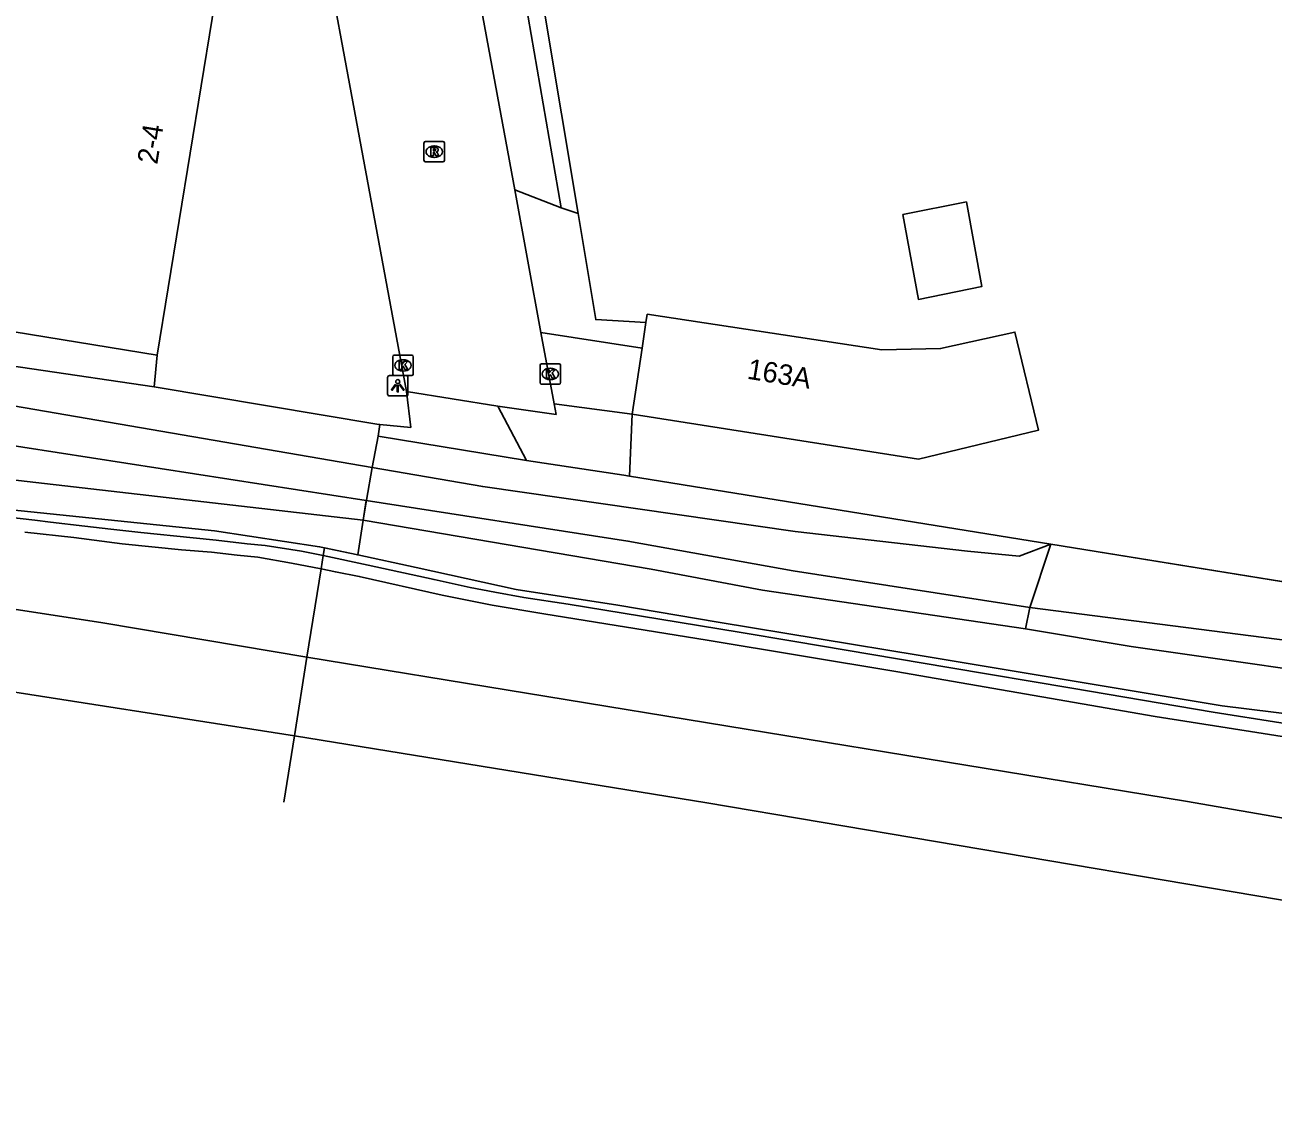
# Model space of a CAD drawing. Extents: x 162990 to 165007, y 383433 to 384336.
# Drawn here: x 163393 to 163454.1, y 383928.6 to 383982.3 of the extents above; entities that cross this region are included whole.
import ezdxf

# ---------------------------------------------------------------- set-up
doc = ezdxf.new("R2010")
doc.units = 0
for name, color, linetype in [('IMGEO_Erf', 7, 'Continuous'), ('IMGEO_Geluidsscherm', 7, 'Continuous'), ('IMGEO_Grasland_overig', 7, 'Continuous'), ('IMGEO_Greppel_droge_sloot', 7, 'Continuous'), ('IMGEO_Groenvoorziening', 7, 'Continuous'), ('IMGEO_Hek', 7, 'Continuous'), ('IMGEO_Kolk', 7, 'Continuous'), ('IMGEO_Lichtpunt', 7, 'Continuous'), ('IMGEO_Muur', 7, 'Continuous'), ('IMGEO_Oever', 7, 'Continuous'), ('IMGEO_Pand', 7, 'Continuous'), ('IMGEO_Pand_nummerreeks', 7, 'Continuous'), ('IMGEO_Rijbaan_lokaal_open', 7, 'Continuous'), ('IMGEO_Rioolput', 7, 'Continuous'), ('IMGEO_Spoor', 7, 'Continuous'), ('IMGEO_Spoorbaan_halfverhard', 7, 'Continuous'), ('IMGEO_Terreindeel_gesloten', 7, 'Continuous'), ('IMGEO_Voetpad_open', 7, 'Continuous')]:
    doc.layers.add(name, color=color, linetype=linetype)

msp = doc.modelspace()

# ---------------------------------------------------------------- linework, layer by layer
at = {"layer": 'IMGEO_Erf'}
for points in [[(163399.302, 383964.53), (163345.377, 383972.468)], [(163422.575, 383960.163), (163443.216, 383956.832)]]:
    msp.add_lwpolyline(points, dxfattribs=at)
at = {"layer": 'IMGEO_Geluidsscherm'}
msp.add_lwpolyline([(163387.33, 383959.283), (163392.312, 383958.521), (163402.253, 383957.494), (163407.408, 383956.708), (163409.272, 383956.304), (163412.14, 383955.683), (163417.037, 383954.611), (163422.007, 383953.847), (163426.917, 383953.015), (163436.813, 383951.377), (163451.599, 383948.922), (163461.522, 383947.692)], dxfattribs=at)
at = {"layer": 'IMGEO_Grasland_overig'}
for points in [[(163409.541, 383958.008), (163387.544, 383960.538)], [(163409.272, 383956.304), (163409.541, 383958.008)], [(163409.541, 383958.008), (163423.647, 383955.609), (163429.098, 383954.577), (163441.967, 383952.683)], [(163443.216, 383956.832), (163466.917, 383952.997), (163487.883, 383949.526), (163505.529, 383947.116), (163506.203, 383946.946), (163536.04, 383941.212), (163554.665, 383937.466), (163555.79, 383937.222), (163564.646, 383935.431), (163579.692, 383931.881), (163589.465, 383929.727), (163599.072, 383927.517), (163605.168, 383926.118), (163613.02, 383923.823), (163634.587, 383917.404), (163655.721, 383911.082), (163672.29, 383906.041), (163680.003, 383903.652)], [(163441.967, 383952.683), (163442.18, 383953.74)], [(163460.652, 383951.358), (163442.18, 383953.74)], [(163563.874, 383928.929), (163551.683, 383931.492), (163540.076, 383934.066), (163528.517, 383936.961), (163516.51, 383939.143), (163503.056, 383941.239), (163481.673, 383945.197), (163460.389, 383949.928), (163447.147, 383951.825), (163441.967, 383952.683)]]:
    msp.add_lwpolyline(points, dxfattribs=at)
at = {"layer": 'IMGEO_Greppel_droge_sloot'}
for points in [[(163409.986, 383960.583), (163388.793, 383964.228), (163377.195, 383965.699), (163360.31, 383968.096), (163346.455, 383969.572), (163329.328, 383972.064), (163301.28, 383976.885), (163300.783, 383976.774), (163300.462, 383976.334), (163300.94, 383975.775), (163323.14, 383971.677), (163332.603, 383970.136), (163384.444, 383962.888), (163409.693, 383958.969)], [(163409.986, 383960.583), (163409.695, 383958.983), (163409.693, 383958.969)], [(163443.216, 383956.832), (163441.665, 383956.253), (163439.128, 383956.49), (163430.693, 383957.451), (163415.396, 383959.652), (163409.986, 383960.583)], [(163409.693, 383958.969), (163422.507, 383956.98), (163430.598, 383955.524), (163442.18, 383953.74)], [(163442.18, 383953.74), (163443.216, 383956.832)]]:
    msp.add_lwpolyline(points, dxfattribs=at)
at = {"layer": 'IMGEO_Groenvoorziening'}
for points in [[(163410.361, 383962.69), (163410.266, 383962.121)], [(163417.53, 383960.923), (163410.266, 383962.121)]]:
    msp.add_lwpolyline(points, dxfattribs=at)
at = {"layer": 'IMGEO_Hek'}
for points in [[(163417.627, 383987.578), (163420.06, 383973.028)], [(163420.06, 383973.028), (163420.93, 383967.828)], [(163399.302, 383964.53), (163345.377, 383972.468)], [(163399.459, 383966.094), (163399.302, 383964.53)], [(163410.361, 383962.69), (163410.266, 383962.121), (163417.53, 383960.923)], [(163409.272, 383956.304), (163409.541, 383958.008), (163409.695, 383958.983), (163409.986, 383960.583), (163410.266, 383962.121)], [(163422.575, 383960.163), (163443.216, 383956.832), (163461.094, 383953.947), (163465.44, 383953.242)]]:
    msp.add_lwpolyline(points, dxfattribs=at)
at = {"layer": 'IMGEO_Kolk'}
for p, q in [((163411.063, 383966.086), (163411.915, 383966.086)), ((163410.988, 383965.16), (163410.988, 383966.012)), ((163411.476, 383965.866), (163411.501, 383965.866)), ((163411.989, 383966.012), (163411.989, 383965.16)), ((163418.202, 383964.741), (163418.202, 383965.593)), ((163418.277, 383965.667), (163419.129, 383965.667)), ((163419.203, 383965.593), (163419.203, 383964.741)), ((163411.915, 383965.086), (163411.063, 383965.086)), ((163411.499, 383965.306), (163411.474, 383965.306)), ((163418.713, 383964.887), (163418.688, 383964.887)), ((163418.69, 383965.447), (163418.715, 383965.447)), ((163419.129, 383964.667), (163418.277, 383964.667))]:
    msp.add_line(p, q, dxfattribs=at)
for points in [[(163411.063, 383966.086), (163411.915, 383966.086)], [(163410.988, 383965.16), (163410.988, 383966.012)], [(163411.309, 383965.786), (163411.432, 383965.786), (163411.432, 383965.635), (163411.562, 383965.786), (163411.726, 383965.786), (163411.58, 383965.635), (163411.733, 383965.386), (163411.581, 383965.386), (163411.496, 383965.55), (163411.432, 383965.483), (163411.432, 383965.386), (163411.309, 383965.386), (163411.309, 383965.786)], [(163411.989, 383966.012), (163411.989, 383965.16)], [(163418.202, 383964.741), (163418.202, 383965.593)], [(163418.277, 383965.667), (163419.129, 383965.667)], [(163419.203, 383965.593), (163419.203, 383964.741)], [(163411.915, 383965.086), (163411.063, 383965.086)], [(163418.523, 383965.367), (163418.646, 383965.367), (163418.646, 383965.216), (163418.776, 383965.367), (163418.94, 383965.367), (163418.794, 383965.216), (163418.947, 383964.967), (163418.795, 383964.967), (163418.71, 383965.131), (163418.646, 383965.064), (163418.646, 383964.967), (163418.523, 383964.967), (163418.523, 383965.367)], [(163419.129, 383964.667), (163418.277, 383964.667)]]:
    msp.add_lwpolyline(points, dxfattribs=at)
for centre, start, end in [((163411.065, 383966.01), 91.55205, 178.44795), ((163411.065, 383966.01), 91.55205, 178.44795), ((163411.913, 383966.01), 1.55205, 88.44795), ((163411.913, 383966.01), 1.55205, 88.44795), ((163418.279, 383965.591), 91.55205, 178.44795), ((163418.279, 383965.591), 91.55205, 178.44795), ((163419.127, 383965.591), 1.55205, 88.44795), ((163419.127, 383965.591), 1.55205, 88.44795), ((163411.065, 383965.162), 181.55205, 268.44795), ((163411.065, 383965.162), 181.55205, 268.44795), ((163411.913, 383965.162), 271.55205, 358.44795), ((163411.913, 383965.162), 271.55205, 358.44795), ((163418.279, 383964.743), 181.55205, 268.44795), ((163418.279, 383964.743), 181.55205, 268.44795), ((163419.127, 383964.743), 271.55205, 358.44795), ((163419.127, 383964.743), 271.55205, 358.44795)]:
    msp.add_arc(centre, 0.0765, start, end, dxfattribs=at)
for centre, major_axis, ratio, start_param, end_param in [((163411.475, 383965.586), (-0.387, 0.002), 0.722429, 4.712389, 7.853982), ((163411.5, 383965.586), (-0.39, 0.002), 0.717154, 1.570796, 4.712389), ((163418.689, 383965.167), (-0.387, 0.002), 0.722429, 4.712389, 7.853982), ((163418.714, 383965.167), (-0.39, 0.002), 0.717154, 1.570796, 4.712389)]:
    msp.add_ellipse(centre, major_axis=major_axis, ratio=ratio, start_param=start_param, end_param=end_param, dxfattribs=at)
at = {"layer": 'IMGEO_Lichtpunt'}
for p, q in [((163410.735, 383964.993), (163410.735, 383964.186)), ((163410.735, 383964.993), (163410.735, 383964.186)), ((163411.637, 383965.088), (163410.829, 383965.088)), ((163411.637, 383965.088), (163410.829, 383965.088)), ((163411.731, 383964.186), (163411.731, 383964.993)), ((163411.731, 383964.186), (163411.731, 383964.993)), ((163410.829, 383964.092), (163411.637, 383964.092)), ((163410.829, 383964.092), (163411.637, 383964.092))]:
    msp.add_line(p, q, dxfattribs=at)
for points in [[(163411.109, 383964.657), (163411.148, 383964.629), (163410.96, 383964.367), (163410.922, 383964.394), (163411.109, 383964.657)], [(163411.211, 383964.609), (163411.258, 383964.609), (163411.258, 383964.287), (163411.211, 383964.287), (163411.211, 383964.609)], [(163411.321, 383964.629), (163411.359, 383964.656), (163411.546, 383964.394), (163411.507, 383964.366), (163411.321, 383964.629)]]:
    msp.add_lwpolyline(points, dxfattribs=at)
msp.add_circle((163411.234, 383964.791), 0.0994, dxfattribs=at)
for centre, start, end in [((163410.829, 383964.993), 90, 180), ((163410.829, 383964.993), 90, 180), ((163411.637, 383964.993), 0, 90), ((163411.637, 383964.993), 0, 90), ((163410.829, 383964.186), 180, 270), ((163410.829, 383964.186), 180, 270), ((163411.637, 383964.186), 270, 0), ((163411.637, 383964.186), 270, 360)]:
    msp.add_arc(centre, 0.0946, start, end, dxfattribs=at)
at = {"layer": 'IMGEO_Muur'}
msp.add_lwpolyline([(163410.361, 383962.69), (163410.302, 383962.699), (163399.302, 383964.53)], dxfattribs=at)
at = {"layer": 'IMGEO_Oever'}
for points in [[(163410.266, 383962.121), (163409.986, 383960.583)], [(163409.693, 383958.969), (163409.541, 383958.008)]]:
    msp.add_lwpolyline(points, dxfattribs=at)
at = {"layer": 'IMGEO_Pand'}
for points in [[(163402.681, 383985.882), (163392.709, 383987.505), (163392.906, 383988.71), (163393.32, 383991.253), (163394.313, 383997.352), (163379.538, 383999.758), (163378.543, 383993.649), (163378.125, 383991.08), (163377.924, 383989.849), (163358.252, 383993.053), (163356.439, 383981.918), (163352.002, 383982.641), (163351.607, 383980.215), (163351.702, 383980.199), (163356.032, 383979.494), (163355.647, 383977.127), (163355.028, 383973.33), (163399.459, 383966.094)], [(163402.681, 383985.882), (163399.459, 383966.094)], [(163439.077, 383973.601), (163435.966, 383972.971), (163436.731, 383968.819), (163439.842, 383969.449), (163439.077, 383973.601)], [(163423.387, 383967.691), (163423.447, 383968.094), (163434.929, 383966.349), (163437.815, 383966.405), (163441.452, 383967.214), (163442.608, 383962.411), (163436.74, 383960.999), (163422.715, 383963.205)], [(163423.387, 383967.691), (163423.198, 383966.434)], [(163423.198, 383966.434), (163422.715, 383963.205)]]:
    msp.add_lwpolyline(points, dxfattribs=at)
at = {"layer": 'IMGEO_Rijbaan_lokaal_open'}
for points in [[(163402.626, 384012.196), (163405.058, 384000), (163411.655, 383964.3)], [(163416.961, 383974.175), (163414.715, 383986.371), (163414.685, 383986.526)], [(163418.246, 383967.194), (163416.961, 383974.175)], [(163418.887, 383963.711), (163418.246, 383967.194)], [(163411.655, 383964.3), (163416.139, 383963.585)], [(163416.139, 383963.585), (163418.985, 383963.182), (163418.887, 383963.711)]]:
    msp.add_lwpolyline(points, dxfattribs=at)
at = {"layer": 'IMGEO_Rioolput'}
for p, q in [((163412.518, 383975.624), (163412.518, 383976.476)), ((163412.593, 383976.55), (163413.445, 383976.55)), ((163413.519, 383976.476), (163413.519, 383975.624)), ((163413.006, 383976.33), (163413.031, 383976.33)), ((163413.445, 383975.55), (163412.593, 383975.55)), ((163413.029, 383975.77), (163413.004, 383975.77))]:
    msp.add_line(p, q, dxfattribs=at)
for points in [[(163412.518, 383975.624), (163412.518, 383976.476)], [(163412.593, 383976.55), (163413.445, 383976.55)], [(163413.519, 383976.476), (163413.519, 383975.624)], [(163413.107, 383976.248), (163412.855, 383976.25), (163412.855, 383975.85)], [(163412.855, 383975.85), (163412.979, 383975.85), (163412.979, 383976.012), (163412.99, 383976.012)], [(163413.033, 383976.169), (163412.979, 383976.169), (163412.979, 383976.088)], [(163412.979, 383976.088), (163413.031, 383976.088)], [(163413.037, 383975.983), (163413.108, 383975.85), (163413.248, 383975.85), (163413.183, 383975.976)], [(163413.445, 383975.55), (163412.593, 383975.55)]]:
    msp.add_lwpolyline(points, dxfattribs=at)
for centre, radius, start, end in [((163412.595, 383976.474), 0.0765, 91.55205, 178.44795), ((163412.595, 383976.474), 0.0765, 91.55205, 178.44795), ((163413.443, 383976.474), 0.0765, 1.55205, 88.44795), ((163413.443, 383976.474), 0.0765, 1.55205, 88.44795), ((163412.989, 383975.959), 0.0533, 26.02933, 88.69889), ((163413.015, 383976.277), 0.19, 274.7715, 282.96867), ((163413.039, 383976.073), 0.0964, 77.00612, 93.18647), ((163413.053, 383976.13), 0.0378, 276.66336, 79.67722), ((163413.106, 383976.138), 0.109, 350.36119, 89.41601), ((163413.104, 383976.138), 0.112, 277.58423, 350.98172), ((163413.088, 383975.923), 0.108, 29.51342, 73.79051), ((163412.595, 383975.626), 0.0765, 181.55205, 268.44795), ((163412.595, 383975.626), 0.0765, 181.55205, 268.44795), ((163413.443, 383975.626), 0.0765, 271.55205, 358.44795), ((163413.443, 383975.626), 0.0765, 271.55205, 358.44795)]:
    msp.add_arc(centre, radius, start, end, dxfattribs=at)
for centre, major_axis, ratio, start_param, end_param in [((163413.005, 383976.05), (-0.387, 0.002), 0.722429, 4.712389, 7.853982), ((163413.03, 383976.05), (-0.39, 0.002), 0.717154, 1.570796, 4.712389)]:
    msp.add_ellipse(centre, major_axis=major_axis, ratio=ratio, start_param=start_param, end_param=end_param, dxfattribs=at)
at = {"layer": 'IMGEO_Spoor'}
for points in [[(163201.068, 383978.5), (163241.346, 383974.044), (163280.995, 383969.314), (163302.293, 383966.549), (163331.756, 383962.529), (163375.788, 383956.21), (163396.784, 383952.981), (163406.788, 383951.295)], [(163233.552, 383970.681), (163268.173, 383966.7), (163308.347, 383961.743), (163320.922, 383960.101), (163364.427, 383953.887), (163378.978, 383951.698), (163406.172, 383947.444)], [(163406.788, 383951.295), (163449.804, 383944.242), (163475.562, 383939.774), (163497.39, 383935.84), (163520.359, 383931.509), (163562.927, 383923.076), (163586.847, 383917.802), (163610.781, 383912.411), (163632.725, 383907.213), (163666.504, 383898.782), (163711.098, 383886.583), (163738.85, 383878.416)], [(163406.172, 383947.444), (163426.36, 383944.176), (163454.357, 383939.429), (163487.109, 383933.636), (163516.741, 383928.152), (163540.189, 383923.599), (163567.806, 383917.76), (163594.146, 383912.088), (163621.774, 383905.8), (163652.078, 383898.412), (163680.538, 383891), (163718.441, 383880.353), (163738.829, 383874.363)]]:
    msp.add_lwpolyline(points, dxfattribs=at)
at = {"layer": 'IMGEO_Spoorbaan_halfverhard'}
for points in [[(163407.646, 383956.656), (163407.408, 383956.708), (163402.253, 383957.494), (163392.312, 383958.521), (163387.33, 383959.283)], [(163392.164, 383958.159), (163393.454, 383958.002), (163394.232, 383957.918), (163395.902, 383957.715), (163397.188, 383957.567), (163398.655, 383957.398), (163401.209, 383957.14), (163402.334, 383957.03), (163403.861, 383956.857), (163404.736, 383956.763), (163406.512, 383956.484), (163407.585, 383956.275)], [(163407.482, 383955.633), (163406.022, 383955.91), (163404.381, 383956.189), (163403.366, 383956.29), (163402.115, 383956.443), (163400.643, 383956.561), (163397.742, 383956.857), (163395.366, 383957.153), (163392.964, 383957.415)], [(163407.646, 383956.656), (163407.585, 383956.275)], [(163409.272, 383956.304), (163407.646, 383956.656)], [(163563.587, 383927.623), (163560.512, 383928.297), (163550.846, 383930.357), (163545.826, 383931.352), (163536.074, 383933.298), (163526.341, 383935.711), (163521.455, 383936.649), (163516.478, 383937.369), (163511.551, 383938.042), (163496.824, 383940.82), (163486.971, 383942.633), (163474.982, 383944.817), (163471.259, 383945.678), (163466.393, 383946.849), (163464.055, 383947.252), (163461.522, 383947.692), (163451.599, 383948.922), (163436.813, 383951.377), (163426.917, 383953.015), (163422.007, 383953.847), (163417.037, 383954.611), (163412.14, 383955.683), (163409.272, 383956.304)], [(163407.585, 383956.275), (163409.789, 383955.801), (163413.012, 383955.1), (163414.771, 383954.719), (163415.989, 383954.482), (163417.409, 383954.228), (163419.575, 383953.89), (163424.074, 383953.163), (163427.947, 383952.52), (163430.671, 383952.072), (163438.215, 383950.795), (163444.245, 383949.78), (163451.163, 383948.613), (163457.785, 383947.556)], [(163407.482, 383955.633), (163406.788, 383951.295), (163406.172, 383947.444), (163405.655, 383944.209)], [(163457.13, 383947.006), (163448.325, 383948.401), (163435.622, 383950.6), (163426.378, 383952.131), (163418.386, 383953.429), (163415.853, 383953.848), (163413.413, 383954.338), (163409.345, 383955.252), (163408.178, 383955.476), (163407.482, 383955.633)]]:
    msp.add_lwpolyline(points, dxfattribs=at)
at = {"layer": 'IMGEO_Terreindeel_gesloten'}
msp.add_lwpolyline([(163407.482, 383955.633), (163407.585, 383956.275)], dxfattribs=at)
at = {"layer": 'IMGEO_Voetpad_open'}
for points in [[(163410.036, 384026.962), (163412.357, 384014.563), (163416.896, 383989.35), (163417.337, 383987.477), (163417.627, 383987.578), (163420.06, 383973.028)], [(163419.228, 383973.306), (163416.881, 383986.9), (163416.534, 383986.841), (163414.685, 383986.526)], [(163419.228, 383973.306), (163416.961, 383974.175)], [(163420.06, 383973.028), (163419.228, 383973.306)], [(163420.06, 383973.028), (163420.93, 383967.828), (163423.387, 383967.691)], [(163423.198, 383966.434), (163418.246, 383967.194)], [(163399.459, 383966.094), (163399.302, 383964.53)], [(163399.302, 383964.53), (163410.302, 383962.699), (163410.361, 383962.69)], [(163410.361, 383962.69), (163411.866, 383962.549), (163411.655, 383964.3)], [(163422.715, 383963.205), (163418.887, 383963.711)], [(163416.139, 383963.585), (163417.53, 383960.923)], [(163422.715, 383963.205), (163422.575, 383960.163)], [(163417.53, 383960.923), (163422.302, 383960.204), (163422.575, 383960.163)]]:
    msp.add_lwpolyline(points, dxfattribs=at)

# ---------------------------------------------------------------- texts
at = {"layer": 'IMGEO_Pand_nummerreeks'}
for s, rotation, p in [('2-4', 80.75192, (163399.454, 383975.397)), ('163A', 350.76392, (163428.303, 383964.939))]:
    msp.add_text(s, height=1, rotation=rotation, dxfattribs=at).set_placement(p)

doc.saveas('drawing.dxf')
